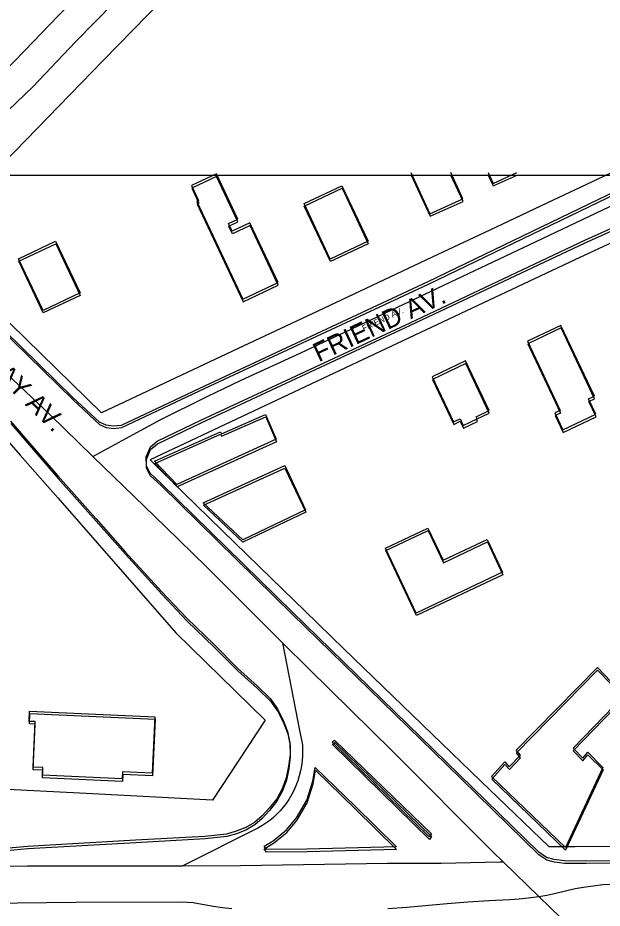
# Model space of a CAD drawing. Extents: x -25029 to 2274964, y -81170 to 687028.
# Drawn here: x 14392 to 14853, y -65327 to -64624 of the extents above; entities that cross this region are included whole.
import ezdxf

# ---------------------------------------------------------------- set-up
doc = ezdxf.new("R2010")
doc.units = 0
for name, color, linetype in [('60', 7, 'Continuous'), ('81911BEA - RW_X_Fee_RW', 7, 'Continuous'), ('AP_X_Lights', 7, 'Continuous'), ('BLDG', 7, 'Continuous'), ('GE_X_CL_2000', 7, 'Continuous'), ('ROAD', 7, 'Continuous'), ('ROAD-NAME', 7, 'Continuous')]:
    doc.layers.add(name, color=color, linetype=linetype)

msp = doc.modelspace()

# ---------------------------------------------------------------- linework, layer by layer
at = {"layer": '60'}
msp.add_lwpolyline([(10251.64, -64748.36), (15251.64, -64748.36), (15251.64, -68748.36), (10251.64, -68748.36)], close=True, dxfattribs=at)
at = {"layer": '81911BEA - RW_X_Fee_RW'}
for p, q in [((14349.03, -64918.22), (14393.83, -64969.31)), ((14516.59, -65109.48), (14587.1, -65178.19)), ((14587.1, -65178.19), (14545.65, -65241.43))]:
    msp.add_line(p, q, dxfattribs=at)
for points in [[(14284.06, -64766.45), (14371.25, -64676.91), (14397.45, -64650.01), (14423.61, -64623.15), (14449.76, -64596.3), (14475.96, -64569.39), (14502.06, -64542.59), (14535.22, -64508.54), (14563.15, -64479.86), (14580.57, -64461.97), (14615.41, -64426.2), (14632.88, -64408.26), (14667.76, -64372.44)], [(14319.86, -64801.36), (14424.51, -64693.87), (14459.39, -64658.04), (14494.27, -64622.22), (14529.15, -64586.39), (14564.04, -64550.56), (14598.92, -64514.73), (14633.8, -64478.9), (14637.25, -64475.36), (14668.68, -64443.08), (14703.57, -64407.25)], [(15077.24, -64644.77), (15049.55, -64657.78), (14990.69, -64685.45), (14945.4, -64706.74), (14900.23, -64727.98), (14854.93, -64749.27), (14809.68, -64770.54), (14764.46, -64791.79), (14719.17, -64813.09), (14628.7, -64855.61), (14574.38, -64881.15), (14565.84, -64885.16), (14458.01, -64935.85)], [(15115.22, -64682.1), (15109.59, -64684.74), (15057.98, -64709.01), (15012.69, -64730.3), (14967.48, -64751.56), (14922.22, -64772.83), (14877.01, -64794.09), (14831.76, -64815.36), (14741.25, -64857.91), (14696, -64879.19), (14650.71, -64900.48), (14496.29, -64973.08)], [(14458.01, -64935.85), (14386.35, -64866.09), (14353.16, -64833.77), (14319.86, -64801.36)], [(14393.83, -64969.31), (14423.4, -65003.07), (14516.59, -65109.48)], [(14649.31, -65122.1), (14618.76, -65092.35), (14591.9, -65066.2), (14563.27, -65038.32), (14523.09, -64999.19), (14496.29, -64973.08)], [(14649.31, -65122.1), (14757.49, -65226.37), (14811.37, -65278.3)], [(14545.65, -65241.43), (14445.79, -65236.17), (14373.12, -65232.34)], [(15132.66, -65276.78), (15075.9, -65277.05), (14995.89, -65277.43), (14945.88, -65277.67), (14895.88, -65277.9), (14831.88, -65278.21), (14811.37, -65278.3)]]:
    msp.add_lwpolyline(points, dxfattribs=at)
at = {"layer": 'AP_X_Lights'}
for p, q in [((14775.04, -65290), (14803.29, -65317.33)), ((14803.29, -65317.33), (14836.79, -65349.72))]:
    msp.add_line(p, q, dxfattribs=at)
at = {"layer": 'BLDG'}
for points in [[(14597.35, -64833.18), (14575.09, -64786.14), (14561.16, -64792.75), (14558.24, -64786.59), (14565.55, -64783.14), (14548.67, -64747.45), (14529.07, -64756.72), (14534.65, -64768.52), (14533.2, -64769.21), (14569.67, -64846.28)], [(14597.54, -64835.18), (14575.29, -64788.14), (14561.35, -64794.74), (14558.44, -64788.58), (14565.75, -64785.13), (14548.87, -64749.44), (14529.27, -64758.71), (14534.85, -64770.51), (14533.4, -64771.2), (14569.86, -64848.28)], [(14647.67, -64756.76), (14668.4, -64800.54), (14638.63, -64814.63), (14617.91, -64770.83)], [(14647.87, -64758.76), (14668.59, -64802.55), (14638.82, -64816.63), (14618.11, -64772.83)], [(14421.78, -64800.59), (14441.04, -64841.31), (14411.83, -64855.13), (14392.57, -64814.42)], [(14421.97, -64802.57), (14441.23, -64843.29), (14412.02, -64857.11), (14392.76, -64816.39)], [(14794.31, -64879.48), (14820.12, -64934.05), (14815.94, -64936.03), (14822.26, -64949.39), (14848.32, -64937.06), (14842.56, -64924.89), (14847.13, -64922.73), (14820.75, -64866.96)], [(14794.49, -64881.5), (14820.3, -64936.08), (14816.12, -64938.06), (14822.44, -64951.42), (14848.5, -64939.09), (14842.74, -64926.92), (14847.31, -64924.76), (14820.94, -64868.99)], [(14719.1, -64907.49), (14735.9, -64943), (14741.04, -64940.56), (14743.6, -64945.97), (14754.63, -64940.76), (14753.78, -64938.96), (14763.97, -64934.14), (14745.47, -64895.01)], [(14719.28, -64909.5), (14736.08, -64945.02), (14741.22, -64942.58), (14743.78, -64947.99), (14754.81, -64942.78), (14753.96, -64940.98), (14764.15, -64936.16), (14745.65, -64897.03)], [(14499.87, -64973.97), (14551.86, -64950.77), (14552.66, -64952.37), (14587.46, -64937.16), (14595.87, -64956.76), (14517.47, -64992.37)], [(14500.04, -64975.96), (14552.04, -64952.76), (14552.84, -64954.36), (14587.64, -64939.16), (14596.04, -64958.76), (14517.64, -64994.36)], [(14538.27, -65006.77), (14602.67, -64977.56), (14619.07, -65012.36), (14569.47, -65035.96)], [(14538.44, -65008.76), (14602.84, -64979.56), (14619.24, -65014.36), (14569.64, -65037.96)], [(14715.72, -65026.76), (14727.75, -65052.16), (14762.47, -65035.73), (14774.7, -65061.58), (14706.54, -65093.83), (14682.3, -65042.57)], [(14715.89, -65028.77), (14727.91, -65054.17), (14762.64, -65037.75), (14774.86, -65063.6), (14706.7, -65095.84), (14682.46, -65044.58)], [(14824.3, -65278.73), (14765.9, -65222.74), (14776.3, -65211.14), (14779.9, -65215.14), (14788.7, -65205.94), (14785.49, -65201.94), (14849.49, -65136.73), (14870.69, -65158.73), (14830.29, -65200.33), (14837.9, -65208.33), (14841.9, -65203.53), (14853.9, -65215.53)], [(14824.44, -65280.76), (14766.04, -65224.76), (14776.44, -65213.16), (14780.04, -65217.16), (14788.84, -65207.96), (14785.64, -65203.96), (14849.64, -65138.76), (14870.84, -65160.76), (14830.44, -65202.36), (14838.04, -65210.36), (14842.04, -65205.56), (14854.04, -65217.56)], [(14498.11, -65220.1), (14474.62, -65219.06), (14474.38, -65224.58), (14411.37, -65221.78), (14411.63, -65215.76), (14403.91, -65215.42), (14405.5, -65179.48), (14400.91, -65179.28), (14401.27, -65171.18), (14500.08, -65175.56)], [(14498.25, -65222.09), (14474.76, -65221.04), (14474.52, -65226.56), (14411.51, -65223.76), (14411.77, -65217.74), (14404.05, -65217.4), (14405.65, -65181.46), (14401.06, -65181.25), (14401.42, -65173.15), (14500.23, -65177.55)]]:
    msp.add_lwpolyline(points, close=True, dxfattribs=at)
for points in [[(14702.23, -64746.35), (14717.16, -64778.9), (14743.22, -64767.19), (14733.66, -64746.34)], [(14763.14, -64746.34), (14767.08, -64754.97), (14785.98, -64746.34)], [(14702.43, -64748.36), (14717.36, -64780.91), (14743.42, -64769.21), (14733.86, -64748.36)], [(14763.34, -64748.36), (14767.28, -64756.99), (14786.18, -64748.36)]]:
    msp.add_lwpolyline(points, dxfattribs=at)
at = {"layer": 'GE_X_CL_2000'}
for points in [[(14700.61, -64373.16), (14683.7, -64390.1), (14634.93, -64439.14), (14577.59, -64499.93), (14572.61, -64504.39), (14554.93, -64523.57), (14539.33, -64539.46), (14528.49, -64550.5), (14492.96, -64586.21), (14468.23, -64612.1), (14437.52, -64643.28), (14403.76, -64678.79), (14371.51, -64709.52), (14335.33, -64748.23), (14304.19, -64782.08), (14286.86, -64800.5), (14281.75, -64805.93)], [(14451.13, -64970.44), (14474.3, -64957.83), (14504.28, -64941.33), (14541.53, -64923.11), (14568.17, -64910.18), (14615.38, -64888.62), (14660.23, -64867.5), (14728.17, -64835.17), (14801.06, -64800.9), (14874.8, -64765.9), (14931.42, -64740.13), (15002.92, -64706.78), (15072.57, -64674.03), (15136.52, -64643.83), (15138.11, -64643.08)], [(14281.75, -64805.93), (14286.77, -64810.83), (14349.98, -64872.58), (14382.7, -64904.54), (14418.1, -64938.09), (14451.13, -64970.44)], [(14451.13, -64970.44), (14508.5, -65025.71), (14540.9, -65057.26), (14559.38, -65075.77), (14600.93, -65117.22)], [(14600.93, -65117.22), (14614.45, -65187.71), (14615.9, -65193.88), (14616.56, -65198.11), (14616.75, -65202.18), (14616.7, -65206.25), (14616.41, -65210.3), (14615.89, -65214.34), (14615.13, -65218.34), (14614.14, -65222.28), (14612.93, -65226.17), (14611.49, -65229.97), (14609.84, -65233.69), (14607.97, -65237.3), (14605.9, -65240.8), (14603.79, -65243.91), (14601.51, -65246.89), (14599.06, -65249.74), (14596.45, -65252.43), (14593.69, -65254.97), (14590.79, -65257.35), (14587.75, -65259.55), (14584.59, -65261.57), (14581.32, -65263.41), (14522.32, -65293.13)], [(14600.93, -65117.22), (14621.64, -65137.88), (14687.83, -65202.86), (14766.89, -65282.12), (14775.04, -65290)], [(13893.51, -65310.53), (13924.5, -65300.4), (13941.35, -65296.29), (13962.59, -65295.99), (14051.61, -65295.67), (14164.11, -65295.13), (14282.61, -65294.32), (14399.63, -65293.31), (14522.32, -65293.13)], [(14522.32, -65293.13), (14567.68, -65293.06), (14683.86, -65291.01), (14726.07, -65291.01), (14772.52, -65289.98), (14775.04, -65290)], [(14803.29, -65317.33), (14809.46, -65316.27), (14816.65, -65314.78), (14831.97, -65311.06), (14838.48, -65309.95), (14846.11, -65308.85), (14853.75, -65307.81), (14885.71, -65307.45), (14983.54, -65305.71), (15012.75, -65305.62), (15113.05, -65305.66), (15132.41, -65305.19)], [(13893.51, -65310.53), (13934.16, -65324.87), (13974.74, -65325.29), (14007.49, -65324.74), (14154.34, -65323.97), (14229.99, -65323.14), (14282.36, -65323.21), (14322.21, -65323.26), (14437.72, -65321.93), (14521.45, -65321.57), (14525.88, -65321.8), (14530.3, -65322.23), (14534.68, -65322.88), (14546.32, -65325), (14553.63, -65326.08), (14560.97, -65326.94)], [(14683.98, -65326.74), (14699.16, -65325.68), (14730.8, -65322.9), (14747.29, -65321.64), (14763.8, -65320.6), (14780.32, -65319.79), (14787.64, -65319.27), (14794.95, -65318.51), (14803.29, -65317.33)]]:
    msp.add_lwpolyline(points, dxfattribs=at)
at = {"layer": 'ROAD'}
for points in [[(14894.62, -64746.32), (14715.74, -64832.58), (14539.43, -64914.78), (14473.54, -64945.87), (14467.22, -64946.54), (14461.78, -64945.74), (14456.39, -64943.34), (14435.35, -64923.7), (14340.54, -64831.26), (14317.84, -64808.25), (14315.08, -64804.74), (14313.76, -64799.36), (14314.45, -64794.31), (14317.03, -64790), (14325.49, -64780.54), (14360.15, -64746.39)], [(15251.51, -65287.14), (15157.37, -65287.6), (14954.95, -65288.24), (14840.49, -65289.38), (14823.41, -65289.29), (14815.46, -65288.31), (14809.4, -65286.66), (14803.19, -65282.38), (14730.16, -65211.28), (14608.71, -65093.09), (14504.86, -64991.33), (14496.47, -64983.51), (14493.45, -64977.64), (14493.26, -64970.59), (14496.56, -64962.83), (14501.96, -64958.3), (14536.47, -64941.71), (14701.72, -64864.8), (14839.7, -64799.84), (14958.48, -64746.32)], [(14894.82, -64748.36), (14715.93, -64834.59), (14539.61, -64916.77), (14473.72, -64947.85), (14467.4, -64948.52), (14461.96, -64947.72), (14456.57, -64945.32), (14435.53, -64925.68), (14340.73, -64833.23), (14318.03, -64810.21), (14315.27, -64806.7), (14313.95, -64801.32), (14314.64, -64796.27), (14317.23, -64791.96), (14325.69, -64782.51), (14360.35, -64748.36)], [(15251.64, -65289.22), (15157.5, -65289.67), (14955.08, -65290.28), (14840.62, -65291.41), (14823.54, -65291.32), (14815.59, -65290.34), (14809.53, -65288.68), (14803.33, -65284.4), (14730.3, -65213.29), (14608.87, -65095.09), (14505.03, -64993.32), (14496.64, -64985.5), (14493.62, -64979.63), (14493.43, -64972.58), (14496.73, -64964.82), (14502.13, -64960.29), (14536.65, -64943.7), (14701.91, -64866.81), (14839.89, -64801.87), (14958.68, -64748.36)], [(14386.17, -64942.38), (14423.48, -64985.71), (14453.49, -65019.25), (14476.76, -65045.51), (14505.37, -65076.87), (14525.27, -65097.92), (14546.82, -65118.63), (14565.38, -65137.39), (14581.1, -65151.41), (14591.26, -65161.19), (14597.04, -65169.34), (14601.28, -65177.65), (14604.82, -65187.21), (14606.66, -65196.16), (14606.85, -65205.27), (14605.75, -65214.51), (14603.81, -65223.66), (14600.87, -65232.04), (14596.37, -65240.25), (14590.49, -65247.63), (14584.79, -65253.85), (14578.78, -65258.93), (14571.81, -65263.03), (14564.4, -65265.89), (14556.75, -65268.1), (14539.59, -65270), (14484.93, -65272.94), (14399.64, -65277.94), (14355.3, -65281.91)], [(14386.35, -64944.35), (14423.65, -64987.69), (14453.66, -65021.23), (14476.92, -65047.49), (14505.53, -65078.86), (14525.43, -65099.91), (14546.98, -65120.62), (14565.53, -65139.38), (14581.25, -65153.41), (14591.41, -65163.19), (14597.19, -65171.34), (14601.43, -65179.65), (14604.97, -65189.21), (14606.81, -65198.16), (14606.99, -65207.27), (14605.89, -65216.51), (14603.95, -65225.66), (14601.01, -65234.04), (14596.51, -65242.25), (14590.63, -65249.63), (14584.93, -65255.85), (14578.92, -65260.93), (14571.95, -65265.03), (14564.54, -65267.88), (14556.89, -65270.09), (14539.73, -65271.99), (14485.07, -65274.92), (14399.78, -65279.91), (14355.44, -65283.88)]]:
    msp.add_lwpolyline(points, dxfattribs=at)
for points in [[(14681.02, -65231.75), (14718.51, -65268.02), (14716.77, -65270.37), (14640.2, -65195.61), (14642.04, -65194.03)], [(14681.16, -65233.76), (14718.65, -65270.03), (14716.91, -65272.38), (14640.35, -65197.61), (14642.19, -65196.03)], [(14658.19, -65246.1), (14690.76, -65278.27), (14620.18, -65280.09), (14588.17, -65280.43), (14586.36, -65277.77), (14593.56, -65273.4), (14604.07, -65264.86), (14611.96, -65255.31), (14620.19, -65241.51), (14624.95, -65226.42), (14626.67, -65215.61)], [(14658.33, -65248.11), (14690.9, -65280.28), (14620.32, -65282.09), (14588.31, -65282.43), (14586.5, -65279.77), (14593.7, -65275.4), (14604.21, -65266.86), (14612.1, -65257.31), (14620.33, -65243.51), (14625.09, -65228.42), (14626.81, -65217.61)]]:
    msp.add_lwpolyline(points, close=True, dxfattribs=at)

# ---------------------------------------------------------------- texts
at = {"layer": 'ROAD-NAME'}
for s, height, rotation, p in [('BROADWAY AV.', 14.99, 315.68396, (14309.6, -64843.84)), ('FRIEND AV.', 14.99, 25.11179, (14629.47, -64896.13)), ('FRIEND AV.', 4.68, 25.11879, (14665.1, -64871.64))]:
    msp.add_text(s, height=height, rotation=rotation, dxfattribs=at).set_placement(p)

doc.saveas('drawing.dxf')
